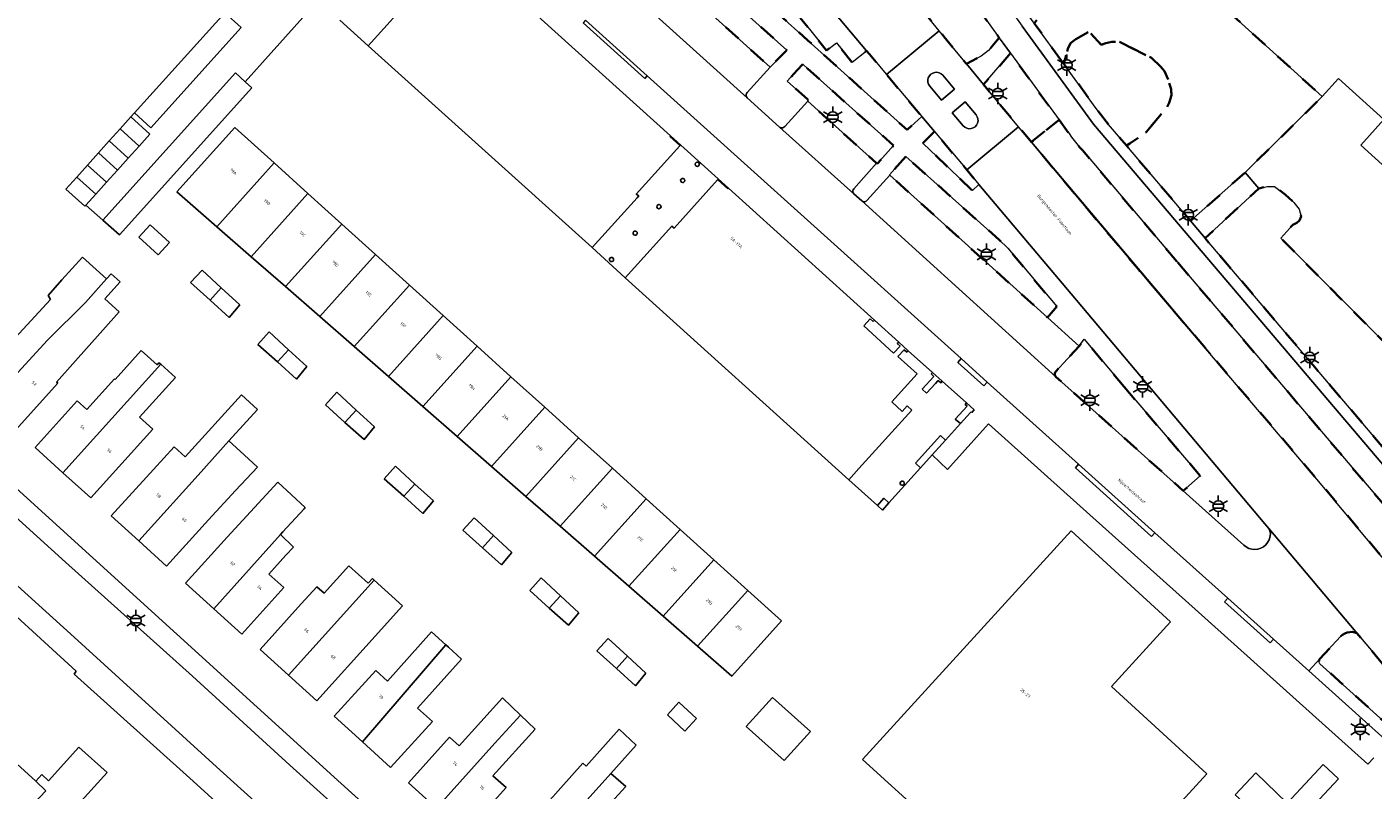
# Model space of a CAD drawing. Extents: x 105780 to 185197, y 477999 to 525027.
# Tile 418 of 562: x 107907 to 108067, y 479860 to 479951. Entities that reach past the tile are written whole.
import ezdxf
from ezdxf.enums import TextEntityAlignment as Align

# ---------------------------------------------------------------- set-up
doc = ezdxf.new("R2010")
doc.units = 0
doc.linetypes.add('XX-HIDDEN', pattern=[4, 2, -2])
for name, color, linetype, lineweight in [('B-GV-GR-MATERIAALGRENS-G', 252, 'XX-HIDDEN', 35), ('B-RO-IE-MEUBILAIR_WEGMEUBILAIR-S', 252, 'Continuous', 25), ('B-RO-IE-TERREINAFSCHEIDING_KUNSTMATIG_HEKWERK-G', 252, 'IE-TERREINAFSCHEIDING-KUNSTMATIG', 18), ('B-XX-KG-KADASTRAAL_BEBOUWING-G', 252, 'Continuous', 20), ('B1-WE-OG-BEBOUWING-T18', 7, 'Continuous', 18), ('B1-WE-OG-TERREIN_ERF-GV', 252, 'Continuous', 18), ('B1-WE-OG-TOPOGRAFIE-T18', 10, 'Continuous', 18), ('B1-WE-VH-VERHARDING_ASFALT-GV', 252, 'Continuous', 18), ('B1-WE-VH-VERHARDING_BETONSTRAATSTEEN-GV', 252, 'Continuous', 18), ('B1-WE-VH-VERHARDING_TEGEL-GV', 252, 'Continuous', 18)]:
    doc.layers.add(name, color=color, linetype=linetype, lineweight=lineweight)
doc.styles.add('NLCS-ISO', font='NLCS-ISO.ttf')
doc.styles.add('NLCS-ISO-M200-T18', font='NLCS-ISO.ttf', dxfattribs={"height": 0.36})
doc.linetypes.add('IE-TERREINAFSCHEIDING-KUNSTMATIG', pattern='A,4,[82,NLCS.SHX,S=0.75,R=90,X=0,Y=0],4,-2', length=10)

# ---------------------------------------------------------------- blocks, each defined once
blk = doc.blocks.new('B-SIE-WEG_LICHTMAST-SO')
at = {"ltscale": 0.1}
for p, q in [((-1.1, 0.63), (-2.19, 1.27)), ((0, 1.27), (0, 2.53)), ((1.1, 0.63), (2.19, 1.27)), ((-1.1, -0.63), (-2.19, -1.27)), ((0, -1.27), (0, -2.53)), ((1.1, -0.63), (2.19, -1.27))]:
    blk.add_line(p, q, dxfattribs=at)
at = {"flags": 128}
for points in [[(-1.16, 0.5), (1.16, 0.5)], [(-1.16, -0.5), (1.16, -0.5)]]:
    blk.add_lwpolyline(points, dxfattribs=at)
at = {"ltscale": 0.1}
blk.add_circle((0, 0), 1.27, dxfattribs=at)
at = {"style": 'NLCS-ISO'}
blk.add_attdef('TYPE', text='', height=1.8, dxfattribs=at).set_placement((0, 2.53), align=Align.BOTTOM_CENTER)

msp = doc.modelspace()

# ---------------------------------------------------------------- linework, layer by layer
at = {"layer": 'B-GV-GR-MATERIAALGRENS-G', "flags": 128}
msp.add_lwpolyline([(107922.274, 480006.732), (107925.013, 480009.763), (107942.258, 479994.164), (107947.576, 479989.368), (107949.145, 479987.948), (107963.852, 479974.655), (107971.386, 479967.875), (107972.956, 479966.48), (107995.512, 479946.111), (107997.257, 479947.901), (107997.485, 479948.149), (107992.732, 479952.395), (107960.568, 479981.41)], dxfattribs=at)
for points in [[(108038.085, 479963.361), (108033.679, 479958.864), (108029.605, 479954.387), (108026.822, 479951.329), (108030.33, 479946.496), (108030.617, 479947.595), (108030.79, 479948.286), (108031.135, 479948.977), (108031.74, 479949.451), (108033.324, 479950.343), (108034.769, 479948.772), (108035.303, 479948.978), (108036.034, 479949.136), (108036.893, 479949.126), (108040.743, 479947.209), (108041.85, 479946.151), (108042.249, 479945.633), (108042.685, 479944.666), (108043.038, 479943.529), (108043.114, 479942.807), (108042.817, 479941.892), (108042.481, 479941.249), (108040.076, 479938.411), (108038.146, 479937.086), (108037.758, 479936.819), (108043.592, 479929.962), (108045.352, 479927.893), (108051.835, 479933.65), (108060.967, 479942.641)], [(107998.524, 479955.041), (107996.083, 479958.133), (107992.949, 479955.637), (108000, 479949.28), (108011.752, 479938.697), (108013.502, 479940.257), (108009.322, 479945.236), (108007.282, 479947.666), (108006.949, 479948.063), (108005.229, 479946.694), (108003.374, 479949.015), (108002.201, 479948.081), (108000.345, 479950.402), (107999.093, 479951.969), (108000.256, 479952.895)], [(108020.262, 479952.949), (108018.911, 479954.833), (108018.404, 479955.54), (108018.225, 479955.792), (108013.972, 479952.35), (108015.56, 479950.419), (108016.124, 479949.732), (108018.783, 479946.497), (108020.552, 479947.421), (108021.388, 479948.089), (108022.666, 479949.597)], [(108042.685, 479944.666), (108042.249, 479945.633), (108041.85, 479946.151), (108040.743, 479947.209), (108036.893, 479949.126), (108036.034, 479949.136), (108035.303, 479948.978), (108034.769, 479948.772), (108033.324, 479950.343), (108031.74, 479949.451), (108031.135, 479948.977), (108030.79, 479948.286), (108030.617, 479947.595), (108030.33, 479946.496), (108031.658, 479944.667), (108034.152, 479941.231), (108035.635, 479939.314), (108037.758, 479936.819), (108038.146, 479937.086), (108040.076, 479938.411), (108042.481, 479941.249), (108042.817, 479941.892), (108043.114, 479942.807), (108043.038, 479943.529)], [(107999.381, 479946.454), (107998.727, 479945.75), (107997.545, 479944.477), (108000.061, 479942.213), (107999.971, 479942.092), (108008.142, 479934.728), (108008.201, 479934.673), (108010.153, 479936.828), (108000, 479945.901)], [(108023.993, 479947.769), (108020.809, 479944.047), (108024.973, 479939.064), (108026.492, 479937.246), (108029.77, 479939.87)], [(108014.996, 479938.485), (108013.615, 479937.118), (108019.502, 479931.5), (108020.276, 479932.224), (108018.819, 479933.952)], [(108043.739, 479923.099), (108042.181, 479924.93), (108032.535, 479936.265), (108032.187, 479936.635), (108031.855, 479937.02), (108031.539, 479937.417), (108031.239, 479937.827), (108030.956, 479938.249), (108029.77, 479939.87), (108026.492, 479937.246), (108032.582, 479929.957), (108039.053, 479922.311), (108040.625, 479920.453), (108060.338, 479897.309), (108076.748, 479877.693), (108078.888, 479875.134), (108085.161, 479867.815), (108088.404, 479870.609)], [(108011.597, 479935.538), (108009.649, 479933.374), (108009.699, 479933.317), (108028.384, 479916.464), (108029.489, 479917.758), (108023.676, 479924.673), (108022.656, 479925.657)], [(108077.399, 479904.38), (108076.595, 479905.189), (108056.056, 479925.855), (108057.463, 479927.444), (108057.944, 479927.694), (108058.262, 479927.963), (108058.45, 479928.432), (108058.232, 479929.305), (108057.585, 479930.093), (108056.584, 479931.031), (108055.309, 479931.962), (108054.854, 479931.989), (108054.449, 479931.999), (108053.434, 479931.726), (108047.08, 479925.862), (108091.647, 479873.479), (108094.536, 479876.028), (108095.675, 479877.034), (108103.192, 479883.991), (108102.296, 479884.839), (108098.713, 479881.565), (108097.275, 479883.292), (108100.702, 479886.699), (108098.834, 479888.731), (108095.148, 479885.334), (108090.502, 479890.618), (108094.059, 479893.825), (108093.508, 479894.411), (108089.724, 479891.217)], [(108037.499, 479908.23), (108032.747, 479913.883), (108032.132, 479913.083), (108029.383, 479910.067), (108029.312, 479909.949), (108029.277, 479909.816), (108029.281, 479909.679), (108029.323, 479909.548), (108029.4, 479909.434), (108033.017, 479906.201), (108044.473, 479895.944), (108046.51, 479897.69)], [(108065.05, 479879.08), (108064.541, 479879.208), (108064.231, 479879.197), (108063.927, 479879.136), (108063.637, 479879.026), (108063.368, 479878.871), (108063.129, 479878.675), (108060.669, 479876.018), (108060.609, 479875.905), (108060.58, 479875.781), (108060.585, 479875.653), (108060.623, 479875.531), (108060.692, 479875.422), (108077.239, 479860.565), (108078.775, 479862.145), (108078.827, 479862.214), (108078.865, 479862.292), (108078.886, 479862.376), (108078.89, 479862.462), (108078.877, 479862.548), (108071.922, 479870.919)]]:
    msp.add_lwpolyline(points, close=True, dxfattribs=at)
at = {"layer": 'B-RO-IE-TERREINAFSCHEIDING_KUNSTMATIG_HEKWERK-G', "flags": 128}
msp.add_lwpolyline([(108026.492, 479937.246), (108047.713, 479912.131)], dxfattribs=at)
at = {"layer": 'B-XX-KG-KADASTRAAL_BEBOUWING-G', "flags": 128}
for points in [[(108067.872, 479991.164), (108064.839, 479987.815), (108061.985, 479990.399), (108051.591, 479978.92), (108053.688, 479977.021), (108045.285, 479967.743), (108043.509, 479969.351), (108038.085, 479963.361), (108060.967, 479942.641), (108062.908, 479944.785), (108068.275, 479939.925), (108065.52, 479936.883), (108080.848, 479923.002)], [(107955.311, 479956.909), (107947.886, 479948.648), (107974.434, 479924.743), (107979.747, 479930.638), (107979.948, 479930.861), (107979.642, 479931.085), (107984.812, 479936.809), (107984.811, 479936.825), (107983.628, 479937.894), (107983.693, 479937.969), (107983.693, 479937.986), (107966.376, 479953.602)]]:
    msp.add_lwpolyline(points, dxfattribs=at)
for points in [[(107919.755, 479940.229), (107918.468, 479938.802), (107920.718, 479936.771), (107922.005, 479938.198)], [(107918.468, 479938.802), (107917.181, 479937.377), (107919.431, 479935.346), (107920.718, 479936.771)], [(107936.726, 479934.769), (107932.075, 479938.964), (107925.181, 479931.349), (107929.925, 479927.213)], [(107919.431, 479935.346), (107917.181, 479937.377), (107915.895, 479935.952), (107918.145, 479933.921)], [(107915.895, 479935.952), (107914.608, 479934.526), (107916.858, 479932.495), (107918.145, 479933.921)], [(107914.608, 479934.526), (107913.322, 479933.101), (107915.572, 479931.07), (107916.858, 479932.495)], [(107940.736, 479931.152), (107936.726, 479934.769), (107929.925, 479927.213), (107933.996, 479923.665)], [(107986.68, 479934.748), (107986.642, 479934.616), (107986.68, 479934.484), (107986.782, 479934.392), (107986.917, 479934.368), (107987.044, 479934.419), (107987.125, 479934.53), (107987.135, 479934.667), (107987.071, 479934.789), (107986.998, 479934.842), (107986.911, 479934.865), (107986.821, 479934.856), (107986.74, 479934.815)], [(107913.322, 479933.101), (107912.035, 479931.676), (107914.285, 479929.645), (107914.412, 479929.787), (107915.572, 479931.07)], [(107990.578, 479931.784), (107990.494, 479931.71), (107989.307, 479932.777), (107989.291, 479932.774), (107984.136, 479927.038), (107983.861, 479927.289), (107978.346, 479921.176), (108004.832, 479897.247), (108006.019, 479898.559), (108012.305, 479905.503), (108011.771, 479905.986), (108011.181, 479905.334), (108009.942, 479906.455), (108012.942, 479909.769), (108010.659, 479911.835), (108011.395, 479912.645), (108011.728, 479912.342), (108011.896, 479912.527), (108010.764, 479913.557), (108010.596, 479913.372), (108010.914, 479913.083), (108010.154, 479912.246), (108006.625, 479915.456), (108007.385, 479916.292), (108007.725, 479915.982), (108007.904, 479916.139)], [(107984.972, 479932.86), (107984.912, 479932.739), (107984.924, 479932.603), (107985.005, 479932.494), (107985.131, 479932.444), (107985.265, 479932.467), (107985.367, 479932.557), (107985.407, 479932.686), (107985.374, 479932.818), (107985.312, 479932.888), (107985.23, 479932.932), (107985.137, 479932.941), (107985.047, 479932.916)], [(107944.745, 479927.535), (107940.736, 479931.152), (107933.996, 479923.665), (107938.067, 479920.116)], [(107982.197, 479929.791), (107982.113, 479929.681), (107982.1, 479929.543), (107982.164, 479929.42), (107982.283, 479929.35), (107982.422, 479929.354), (107982.536, 479929.433), (107982.591, 479929.56), (107982.569, 479929.696), (107982.519, 479929.768), (107982.447, 479929.817), (107982.362, 479929.839), (107982.275, 479929.829)], [(107920.674, 479925.971), (107922.988, 479923.888), (107924.313, 479925.341), (107922.023, 479927.451)], [(107948.755, 479923.918), (107944.745, 479927.535), (107938.067, 479920.116), (107942.138, 479916.567)], [(107979.452, 479926.696), (107979.34, 479926.626), (107979.279, 479926.508), (107979.287, 479926.376), (107979.361, 479926.266), (107979.481, 479926.21), (107979.613, 479926.222), (107979.72, 479926.301), (107979.772, 479926.423), (107979.754, 479926.554), (107979.716, 479926.616), (107979.662, 479926.665), (107979.596, 479926.696), (107979.524, 479926.706)], [(107916.86, 479921.031), (107914.001, 479923.611), (107911.573, 479920.92), (107909.936, 479919.084), (107910.235, 479918.612), (107905.58, 479913.598), (107904.484, 479914.586), (107899.505, 479909.067), (107902.795, 479906.099), (107909.872, 479913.792), (107914.346, 479918.234)], [(107952.764, 479920.301), (107948.755, 479923.918), (107942.138, 479916.567), (107946.21, 479913.018)], [(107976.564, 479923.527), (107976.483, 479923.418), (107976.471, 479923.284), (107976.53, 479923.163), (107976.643, 479923.09), (107976.778, 479923.087), (107976.895, 479923.154), (107976.96, 479923.272), (107976.955, 479923.407), (107976.88, 479923.519), (107976.822, 479923.556), (107976.757, 479923.576), (107976.689, 479923.578), (107976.623, 479923.561)], [(107918.369, 479917.149), (107916.674, 479918.671), (107918.465, 479920.677), (107917.399, 479921.628), (107916.86, 479921.031), (107914.346, 479918.234), (107909.872, 479913.792), (107902.795, 479906.099), (107906.085, 479903.131), (107911.089, 479908.678), (107910.94, 479908.811)], [(107926.825, 479920.593), (107929.14, 479918.51), (107930.464, 479919.963), (107928.174, 479922.073)], [(107930.464, 479919.963), (107929.14, 479918.51), (107931.404, 479916.471), (107932.642, 479917.957)], [(107956.774, 479916.684), (107952.764, 479920.301), (107946.21, 479913.018), (107950.281, 479909.469)], [(107960.783, 479913.067), (107956.774, 479916.684), (107950.281, 479909.469), (107954.352, 479905.921)], [(107934.798, 479913.273), (107937.112, 479911.19), (107938.437, 479912.643), (107936.147, 479914.753)], [(107964.793, 479909.45), (107960.783, 479913.067), (107954.352, 479905.921), (107958.423, 479902.372)], [(107923.28, 479910.917), (107923.074, 479911.103), (107922.853, 479910.856), (107920.977, 479912.564), (107917.886, 479909.101), (107917.788, 479909.19), (107914.507, 479905.58), (107913.39, 479906.59), (107908.386, 479901.057), (107911.682, 479898.076)], [(107938.437, 479912.643), (107937.112, 479911.19), (107939.377, 479909.152), (107940.614, 479910.638)], [(107925.028, 479909.336), (107923.28, 479910.917), (107911.682, 479898.076), (107914.979, 479895.095), (107922.334, 479903.227), (107920.777, 479904.635)], [(108014.772, 479909.954), (108014.604, 479909.768), (108014.915, 479909.486), (108013.536, 479907.969), (108014.069, 479907.485), (108015.129, 479908.637), (108015.408, 479908.943), (108015.455, 479908.995), (108015.751, 479908.726), (108015.919, 479908.911)], [(107968.803, 479905.832), (107964.793, 479909.45), (107958.423, 479902.372), (107962.494, 479898.823)], [(107931.368, 479901.85), (107934.762, 479905.579), (107932.872, 479907.299), (107926.175, 479899.94), (107924.862, 479901.135), (107922.434, 479898.468), (107917.419, 479892.958), (107920.684, 479889.987), (107927.702, 479897.775)], [(107946.444, 479905.496), (107944.154, 479907.605), (107942.805, 479906.126), (107945.119, 479904.042)], [(107946.444, 479905.496), (107945.119, 479904.042), (107947.384, 479902.004), (107948.621, 479903.49)], [(107972.812, 479902.215), (107968.803, 479905.832), (107962.494, 479898.823), (107966.565, 479895.274)], [(108018.8, 479906.342), (108018.633, 479906.157), (108018.856, 479905.956), (108017.464, 479904.41), (108018.082, 479903.885), (108019.264, 479905.198), (108019.338, 479905.28), (108019.412, 479905.213), (108019.7, 479905.533)], [(107932.146, 479895.951), (107934.743, 479898.747), (107933.185, 479900.194), (107931.368, 479901.85), (107927.702, 479897.775), (107920.684, 479889.987), (107923.95, 479887.015), (107928.926, 479892.484)], [(107976.822, 479898.598), (107972.812, 479902.215), (107966.565, 479895.274), (107970.636, 479891.726)], [(108016.307, 479901.923), (108015.699, 479902.473), (108012.748, 479899.212), (108013.356, 479898.662), (108014.739, 479900.19)], [(107949.781, 479897.363), (107952.095, 479895.28), (107953.42, 479896.733), (107951.13, 479898.842)], [(107980.831, 479894.981), (107976.822, 479898.598), (107970.636, 479891.726), (107974.707, 479888.177)], [(107937.466, 479890.745), (107937.761, 479891.066), (107940.274, 479893.799), (107940.413, 479893.951), (107937.147, 479896.954), (107931.17, 479890.453), (107926.232, 479884.974), (107929.567, 479881.968)], [(108011.258, 479896.6), (108011.34, 479896.651), (108011.397, 479896.728), (108011.42, 479896.822), (108011.406, 479896.917), (108011.357, 479897), (108011.245, 479897.071), (108011.112, 479897.075), (108010.996, 479897.009), (108010.931, 479896.893), (108010.934, 479896.76), (108011.006, 479896.648), (108011.125, 479896.589)], [(107953.42, 479896.733), (107952.095, 479895.28), (107954.36, 479893.241), (107955.597, 479894.727)], [(107984.841, 479891.364), (107980.831, 479894.981), (107974.707, 479888.177), (107978.778, 479884.628)], [(108008.848, 479893.655), (108009.598, 479894.495), (108008.986, 479895.041), (108008.236, 479894.201)], [(107959.09, 479891.267), (107961.404, 479889.184), (107962.729, 479890.638), (107960.439, 479892.747)], [(107938.129, 479888.322), (107939.011, 479889.269), (107937.466, 479890.745), (107929.567, 479881.968), (107932.903, 479878.962), (107937.862, 479884.464), (107936.091, 479886.06)], [(107962.729, 479890.638), (107961.404, 479889.184), (107963.669, 479887.146), (107964.906, 479888.632)], [(107988.851, 479887.747), (107984.841, 479891.364), (107978.778, 479884.628), (107982.849, 479881.079)], [(108035.983, 479872.745), (108042.993, 479880.415), (108031.217, 479891.177), (108006.478, 479864.109), (108013.766, 479857.449), (108020.668, 479851.141), (108024.19, 479847.922), (108021.206, 479844.656), (108024.378, 479841.757), (108023.097, 479840.309), (108021.159, 479838.118), (108025.878, 479833.944), (108027.775, 479836.089), (108029.796, 479838.373), (108031.96, 479840.82), (108029.587, 479842.989), (108029.771, 479843.19), (108037.325, 479836.286), (108040.932, 479840.232), (108033.35, 479847.162), (108047.288, 479862.413)], [(107992.86, 479884.13), (107988.851, 479887.747), (107982.849, 479881.079), (107986.92, 479877.53)], [(107948.574, 479885.339), (107948.367, 479885.525), (107947.881, 479884.984), (107945.584, 479887.056), (107942.639, 479883.789), (107941.774, 479884.569), (107939.943, 479882.538), (107935.064, 479877.127), (107938.43, 479874.091)], [(107948.697, 479878.707), (107951.939, 479882.319), (107948.574, 479885.339), (107938.43, 479874.091), (107941.797, 479871.055)], [(107967.022, 479884.125), (107969.336, 479882.041), (107970.661, 479883.495), (107968.37, 479885.604)], [(107970.661, 479883.495), (107969.336, 479882.041), (107971.601, 479880.003), (107972.838, 479881.489)], [(107992.86, 479884.13), (107986.92, 479877.53), (107990.991, 479873.982), (107996.869, 479880.512)], [(107957.068, 479877.7), (107955.375, 479879.227), (107950.166, 479873.39), (107948.798, 479874.638), (107943.86, 479869.224), (107947.189, 479866.188)], [(107974.978, 479876.959), (107977.293, 479874.876), (107978.617, 479876.329), (107976.327, 479878.439)], [(107958.952, 479876.001), (107957.408, 479877.394), (107957.068, 479877.7), (107947.189, 479866.188), (107950.517, 479863.153), (107955.481, 479868.596), (107953.732, 479870.19)], [(107978.617, 479876.329), (107977.293, 479874.876), (107979.557, 479872.837), (107980.794, 479874.323)], [(107965.91, 479869.368), (107963.786, 479871.413), (107958.673, 479865.721), (107957.523, 479866.755), (107952.648, 479861.332), (107955.988, 479858.33), (107962.893, 479866.02)], [(107995.809, 479871.463), (107992.694, 479868.013), (107997.173, 479863.969), (108000.288, 479867.419)], [(107983.363, 479869.399), (107985.425, 479867.474), (107986.774, 479868.954), (107984.712, 479870.878)], [(107962.651, 479862.176), (107967.665, 479867.678), (107965.91, 479869.368), (107962.893, 479866.02), (107955.988, 479858.33), (107959.327, 479855.328), (107964.218, 479860.768)], [(107976.655, 479862.438), (107979.657, 479865.802), (107977.607, 479867.7), (107973.701, 479863.322), (107973.319, 479863.663), (107967.801, 479857.481), (107966.073, 479859.036), (107961.188, 479853.611), (107965.335, 479849.877)], [(107908.487, 479861.553), (107909.648, 479860.406), (107906.908, 479857.468), (107904.627, 479854.937), (107907.34, 479852.485), (107905.378, 479850.286), (107907.534, 479848.404), (107908.115, 479847.877), (107913.347, 479853.699), (107912.796, 479854.199), (107910.817, 479855.8), (107916.921, 479862.576), (107913.592, 479865.574), (107909.988, 479861.574), (107909.169, 479862.311)], [(107908.487, 479861.553), (107904.863, 479864.817), (107900.136, 479859.569), (107896.825, 479855.858), (107899.251, 479853.693), (107901.626, 479851.574), (107904.627, 479854.937), (107906.908, 479857.468), (107909.648, 479860.406)], [(108056.796, 479858.922), (108053.081, 479862.526), (108050.659, 479859.93), (108053.986, 479856.826), (108054.497, 479857.375), (108056.764, 479855.26), (108058.39, 479857.003), (108062.884, 479861.819), (108061.073, 479863.508)], [(107974.018, 479856.124), (107978.395, 479860.885), (107976.655, 479862.438), (107965.335, 479849.877), (107969.482, 479846.144), (107974.368, 479851.572), (107971.911, 479853.784)]]:
    msp.add_lwpolyline(points, close=True, dxfattribs=at)
at = {"layer": 'B1-WE-OG-TERREIN_ERF-GV', "flags": 128}
for points in [[(107861.965, 479964.911), (107848.032, 479948.875), (107879.016, 479920.679), (107895.731, 479905.662), (107944.677, 479861.268), (107971.382, 479837.166), (107988.09, 479821.949), (108000, 479811.215), (108017.15, 479795.677), (108022.436, 479790.949), (108052.126, 479823.845), (108054.206, 479826.15), (108054.474, 479825.918), (108063.172, 479835.653), (108078.376, 479852.853)], [(107944.517, 479951.682), (107947.886, 479948.648), (107955.311, 479956.909)], [(107942.169, 479954.315), (107933.3, 479944.388), (107934.073, 479943.681), (107918.376, 479926.258), (107916.426, 479928.001), (107914.412, 479929.787), (107914.285, 479929.645), (107912.035, 479931.676), (107913.322, 479933.101), (107914.608, 479934.526), (107915.895, 479935.952), (107917.181, 479937.377), (107918.468, 479938.802), (107919.755, 479940.229), (107920.155, 479940.706), (107930.866, 479952.569)], [(108067.089, 479864.284), (108066.379, 479863.533), (108045.919, 479881.891), (108032.288, 479894.123), (108021.418, 479903.857), (108016.541, 479898.47), (108014.739, 479900.19), (108013.356, 479898.662), (108009.598, 479894.495), (108008.848, 479893.655), (108008.236, 479894.201), (108004.832, 479897.247), (107978.346, 479921.176), (107974.434, 479924.743), (107947.886, 479948.648), (107944.517, 479951.682)], [(108000, 479765.672), (108014.733, 479782.049), (108007.143, 479789.055), (108000, 479795.545), (107991.822, 479802.975), (107976.891, 479816.375), (107943.123, 479846.971), (107927.132, 479861.523), (107913.003, 479874.207), (107913.273, 479874.548), (107901.497, 479885.303)], [(107904.863, 479864.817), (107908.487, 479861.553), (107909.169, 479862.311), (107909.988, 479861.574), (107913.592, 479865.574), (107916.921, 479862.576), (107910.817, 479855.8), (107912.796, 479854.199), (107913.347, 479853.699), (107915.289, 479851.936), (107921.12, 479858.357), (107926.508, 479853.464), (107920.49, 479846.837), (107920.228, 479846.546), (107919.968, 479846.78), (107919.166, 479845.882), (107916.268, 479848.467), (107916.152, 479848.34), (107914.829, 479846.832), (107912.864, 479848.526), (107910.395, 479845.807), (107908.115, 479847.877), (107907.534, 479848.404), (107905.378, 479850.286)]]:
    msp.add_lwpolyline(points, dxfattribs=at)
for points in [[(107960.783, 479913.067), (107964.793, 479909.45), (107968.803, 479905.832), (107972.812, 479902.215), (107976.822, 479898.598), (107980.831, 479894.981), (107984.841, 479891.364), (107988.851, 479887.747), (107992.86, 479884.13), (107996.869, 479880.512), (107990.991, 479873.982), (107986.92, 479877.53), (107982.849, 479881.079), (107978.778, 479884.628), (107974.707, 479888.177), (107970.636, 479891.726), (107966.565, 479895.274), (107962.494, 479898.823), (107958.423, 479902.372), (107954.352, 479905.921), (107950.281, 479909.469), (107946.21, 479913.018), (107942.138, 479916.567), (107938.067, 479920.116), (107933.996, 479923.665), (107929.925, 479927.213), (107925.181, 479931.349), (107932.075, 479938.964), (107936.726, 479934.769), (107940.736, 479931.152), (107944.745, 479927.535), (107948.755, 479923.918), (107952.764, 479920.301), (107956.774, 479916.684)], [(107983.861, 479927.289), (107984.136, 479927.038), (107989.291, 479932.774), (107989.307, 479932.777), (107990.494, 479931.71), (107990.578, 479931.784), (107983.693, 479937.986), (107983.693, 479937.969), (107983.628, 479937.894), (107984.811, 479936.825), (107984.812, 479936.809), (107979.642, 479931.085), (107979.948, 479930.861), (107979.747, 479930.638), (107974.434, 479924.743), (107978.346, 479921.176)], [(107986.68, 479934.748), (107986.74, 479934.815), (107986.821, 479934.856), (107986.911, 479934.865), (107986.998, 479934.842), (107987.071, 479934.789), (107987.135, 479934.667), (107987.125, 479934.53), (107987.044, 479934.419), (107986.917, 479934.368), (107986.782, 479934.392), (107986.68, 479934.484), (107986.642, 479934.616)], [(107984.972, 479932.86), (107985.047, 479932.916), (107985.137, 479932.941), (107985.23, 479932.932), (107985.312, 479932.888), (107985.374, 479932.818), (107985.407, 479932.686), (107985.367, 479932.557), (107985.265, 479932.467), (107985.131, 479932.444), (107985.005, 479932.494), (107984.924, 479932.603), (107984.912, 479932.739)], [(107982.197, 479929.791), (107982.275, 479929.829), (107982.362, 479929.839), (107982.447, 479929.817), (107982.519, 479929.768), (107982.569, 479929.696), (107982.591, 479929.56), (107982.536, 479929.433), (107982.422, 479929.354), (107982.283, 479929.35), (107982.164, 479929.42), (107982.1, 479929.543), (107982.113, 479929.681)], [(107924.313, 479925.341), (107922.988, 479923.888), (107920.674, 479925.971), (107922.023, 479927.451)], [(107979.452, 479926.696), (107979.524, 479926.706), (107979.596, 479926.696), (107979.662, 479926.665), (107979.716, 479926.616), (107979.754, 479926.554), (107979.772, 479926.423), (107979.72, 479926.301), (107979.613, 479926.222), (107979.481, 479926.21), (107979.361, 479926.266), (107979.287, 479926.376), (107979.279, 479926.508), (107979.34, 479926.626)], [(107910.94, 479908.811), (107911.089, 479908.678), (107906.085, 479903.131), (107902.795, 479906.099), (107899.505, 479909.067), (107904.484, 479914.586), (107905.58, 479913.598), (107910.235, 479918.612), (107909.936, 479919.084), (107911.573, 479920.92), (107914.001, 479923.611), (107916.86, 479921.031), (107917.399, 479921.628), (107918.465, 479920.677), (107916.674, 479918.671), (107918.369, 479917.149)], [(107976.564, 479923.527), (107976.623, 479923.561), (107976.689, 479923.578), (107976.757, 479923.576), (107976.822, 479923.556), (107976.88, 479923.519), (107976.955, 479923.407), (107976.96, 479923.272), (107976.895, 479923.154), (107976.778, 479923.087), (107976.643, 479923.09), (107976.53, 479923.163), (107976.471, 479923.284), (107976.483, 479923.418)], [(107931.404, 479916.471), (107929.14, 479918.51), (107926.825, 479920.593), (107928.174, 479922.073), (107930.464, 479919.963), (107932.642, 479917.957)], [(108010.914, 479913.083), (108010.596, 479913.372), (108010.764, 479913.557), (108007.904, 479916.139), (108007.725, 479915.982), (108007.385, 479916.292), (108006.625, 479915.456), (108010.154, 479912.246)], [(107938.437, 479912.643), (107940.614, 479910.638), (107939.377, 479909.152), (107937.112, 479911.19), (107934.798, 479913.273), (107936.147, 479914.753)], [(107922.334, 479903.227), (107914.979, 479895.095), (107911.682, 479898.076), (107908.386, 479901.057), (107913.39, 479906.59), (107914.507, 479905.58), (107917.788, 479909.19), (107917.886, 479909.101), (107920.977, 479912.564), (107922.853, 479910.856), (107923.074, 479911.103), (107923.28, 479910.917), (107925.028, 479909.336), (107920.777, 479904.635)], [(108016.307, 479901.923), (108018.082, 479903.885), (108017.464, 479904.41), (108018.856, 479905.956), (108018.633, 479906.157), (108018.8, 479906.342), (108015.919, 479908.911), (108015.751, 479908.726), (108015.455, 479908.995), (108015.408, 479908.943), (108015.129, 479908.637), (108014.069, 479907.485), (108013.536, 479907.969), (108014.915, 479909.486), (108014.604, 479909.768), (108014.772, 479909.954), (108011.896, 479912.527), (108011.728, 479912.342), (108011.395, 479912.645), (108010.659, 479911.835), (108012.942, 479909.769), (108009.942, 479906.455), (108011.181, 479905.334), (108011.771, 479905.986), (108012.305, 479905.503), (108006.019, 479898.559), (108004.832, 479897.247), (108008.236, 479894.201), (108008.986, 479895.041), (108009.598, 479894.495), (108013.356, 479898.662), (108012.748, 479899.212), (108015.699, 479902.473)], [(107923.95, 479887.015), (107920.684, 479889.987), (107917.419, 479892.958), (107922.434, 479898.468), (107924.862, 479901.135), (107926.175, 479899.94), (107932.872, 479907.299), (107934.762, 479905.579), (107931.368, 479901.85), (107933.185, 479900.194), (107934.743, 479898.747), (107932.146, 479895.951), (107928.926, 479892.484)], [(107946.444, 479905.496), (107948.621, 479903.49), (107947.384, 479902.004), (107945.119, 479904.042), (107942.805, 479906.126), (107944.154, 479907.605)], [(107953.42, 479896.733), (107955.597, 479894.727), (107954.36, 479893.241), (107952.095, 479895.28), (107949.781, 479897.363), (107951.13, 479898.842)], [(107940.413, 479893.951), (107940.274, 479893.799), (107937.761, 479891.066), (107937.466, 479890.745), (107939.011, 479889.269), (107938.129, 479888.322), (107936.091, 479886.06), (107937.862, 479884.464), (107932.903, 479878.962), (107929.567, 479881.968), (107926.232, 479884.974), (107931.17, 479890.453), (107937.147, 479896.954)], [(108011.258, 479896.6), (108011.125, 479896.589), (108011.006, 479896.648), (108010.934, 479896.76), (108010.931, 479896.893), (108010.996, 479897.009), (108011.112, 479897.075), (108011.245, 479897.071), (108011.357, 479897), (108011.406, 479896.917), (108011.42, 479896.822), (108011.397, 479896.728), (108011.34, 479896.651)], [(107962.729, 479890.638), (107964.906, 479888.632), (107963.669, 479887.146), (107961.404, 479889.184), (107959.09, 479891.267), (107960.439, 479892.747)], [(108031.217, 479891.177), (108042.993, 479880.415), (108035.983, 479872.745), (108047.288, 479862.413), (108033.35, 479847.162), (108040.932, 479840.232), (108037.325, 479836.286), (108029.771, 479843.19), (108029.587, 479842.989), (108031.96, 479840.82), (108029.796, 479838.373), (108027.775, 479836.089), (108025.878, 479833.944), (108021.159, 479838.118), (108023.097, 479840.309), (108024.378, 479841.757), (108021.206, 479844.656), (108024.19, 479847.922), (108020.668, 479851.141), (108013.766, 479857.449), (108006.478, 479864.109)], [(107951.939, 479882.319), (107948.697, 479878.707), (107941.797, 479871.055), (107938.43, 479874.091), (107935.064, 479877.127), (107939.943, 479882.538), (107941.774, 479884.569), (107942.639, 479883.789), (107945.584, 479887.056), (107947.881, 479884.984), (107948.367, 479885.525), (107948.574, 479885.339)], [(107968.37, 479885.604), (107970.661, 479883.495), (107972.838, 479881.489), (107971.601, 479880.003), (107969.336, 479882.041), (107967.022, 479884.125)], [(107957.068, 479877.7), (107957.408, 479877.394), (107958.952, 479876.001), (107953.732, 479870.19), (107955.481, 479868.596), (107950.517, 479863.153), (107947.189, 479866.188), (107943.86, 479869.224), (107948.798, 479874.638), (107950.166, 479873.39), (107955.375, 479879.227)], [(107980.794, 479874.323), (107979.557, 479872.837), (107977.293, 479874.876), (107974.978, 479876.959), (107976.327, 479878.439), (107978.617, 479876.329)], [(107965.91, 479869.368), (107967.665, 479867.678), (107962.651, 479862.176), (107964.218, 479860.768), (107959.327, 479855.328), (107955.988, 479858.33), (107952.648, 479861.332), (107957.523, 479866.755), (107958.673, 479865.721), (107963.786, 479871.413)], [(108000.288, 479867.419), (107997.173, 479863.969), (107992.694, 479868.013), (107995.809, 479871.463)], [(107986.774, 479868.954), (107985.425, 479867.474), (107983.363, 479869.399), (107984.712, 479870.878)], [(107966.073, 479859.036), (107967.801, 479857.481), (107973.319, 479863.663), (107973.701, 479863.322), (107977.607, 479867.7), (107979.657, 479865.802), (107976.655, 479862.438), (107978.395, 479860.885), (107974.018, 479856.124), (107971.911, 479853.784), (107974.368, 479851.572), (107969.482, 479846.144), (107965.335, 479849.877), (107961.188, 479853.611)], [(108061.073, 479863.508), (108062.884, 479861.819), (108058.39, 479857.003), (108056.764, 479855.26), (108054.497, 479857.375), (108053.986, 479856.826), (108050.659, 479859.93), (108053.081, 479862.526), (108056.796, 479858.922)]]:
    msp.add_lwpolyline(points, close=True, dxfattribs=at)
at = {"layer": 'B1-WE-VH-VERHARDING_ASFALT-GV', "flags": 128}
for points in [[(108000, 479956.339), (108006.949, 479948.063), (108007.282, 479947.666), (108009.322, 479945.236), (108015.56, 479950.419), (108013.972, 479952.35)], [(108076.748, 479877.693), (108060.338, 479897.309), (108040.625, 479920.453), (108039.053, 479922.311), (108032.582, 479929.957), (108026.492, 479937.246), (108024.973, 479939.064), (108018.819, 479933.952), (108020.276, 479932.224), (108031.187, 479919.276), (108054.16, 479892.014), (108054.63, 479891.456), (108064.927, 479879.226), (108065.05, 479879.08), (108071.922, 479870.919)]]:
    msp.add_lwpolyline(points, dxfattribs=at)
at = {"layer": 'B1-WE-VH-VERHARDING_BETONSTRAATSTEEN-GV', "flags": 128}
for points in [[(107972.956, 479966.48), (107970.246, 479963.46), (107970.139, 479963.373), (107970.011, 479963.322), (107969.873, 479963.31), (107969.738, 479963.34), (107969.619, 479963.409), (107992.807, 479942.487), (107992.72, 479942.599), (107992.673, 479942.733), (107992.671, 479942.875), (107992.715, 479943.01), (107992.798, 479943.124), (107995.512, 479946.111)], [(107930.866, 479952.569), (107920.155, 479940.706), (107922.099, 479938.939), (107932.819, 479950.808)], [(108020.809, 479944.047), (108018.783, 479946.497), (108016.124, 479949.732), (108015.56, 479950.419), (108009.322, 479945.236), (108013.502, 479940.257), (108014.996, 479938.485), (108018.819, 479933.952), (108024.973, 479939.064)], [(107933.3, 479944.388), (107932.132, 479945.433), (107916.426, 479928.001), (107918.376, 479926.258), (107934.073, 479943.681)], [(108015.834, 479942.223), (108014.447, 479943.868), (108014.306, 479944.088), (108014.227, 479944.337), (108014.215, 479944.597), (108014.271, 479944.852), (108014.391, 479945.084), (108014.567, 479945.277), (108014.787, 479945.418), (108015.035, 479945.497), (108015.296, 479945.509), (108015.551, 479945.453), (108015.783, 479945.334), (108015.976, 479945.158), (108017.363, 479943.512)], [(107996.645, 479939.009), (108005.447, 479931.1), (108005.374, 479931.211), (108005.334, 479931.338), (108005.331, 479931.471), (108005.364, 479931.6), (108005.432, 479931.714), (108008.142, 479934.728), (107999.971, 479942.092), (107997.242, 479939.081), (107997.142, 479938.996), (107997.022, 479938.943), (107996.892, 479938.928), (107996.763, 479938.95)], [(108019.927, 479940.471), (108020.068, 479940.251), (108020.147, 479940.002), (108020.159, 479939.742), (108020.103, 479939.487), (108019.983, 479939.255), (108019.807, 479939.062), (108019.587, 479938.921), (108019.338, 479938.842), (108019.078, 479938.83), (108018.823, 479938.886), (108018.591, 479939.006), (108018.398, 479939.182), (108017.109, 479940.711), (108018.638, 479942)], [(107927.041, 479873.983), (107912.011, 479887.463), (107870.318, 479925.247), (107854.634, 479939.38), (107853.931, 479940.012), (107849.987, 479935.657), (107850.687, 479935.021), (107881.079, 479907.405), (107896.245, 479893.769), (107912.584, 479878.985), (107930.343, 479862.83), (107946.183, 479848.525), (107964.157, 479832.11), (107980.589, 479817.276), (108000, 479799.624), (108015.205, 479785.807), (108016.998, 479788.007), (108018.95, 479790.402), (108016.118, 479793.095), (108000, 479807.721), (107974.383, 479830.986), (107957.386, 479846.495), (107938.583, 479863.444)], [(108009.699, 479933.317), (108006.984, 479930.311), (108006.884, 479930.225), (108006.763, 479930.175), (108006.632, 479930.165), (108006.505, 479930.196), (108006.393, 479930.266), (108029.4, 479909.434), (108029.323, 479909.548), (108029.281, 479909.679), (108029.277, 479909.816), (108029.312, 479909.949), (108029.383, 479910.067), (108032.132, 479913.083), (108028.384, 479916.464)], [(108018.162, 479911.588), (108017.778, 479911.143), (108020.833, 479908.381), (108021.229, 479908.816)], [(108032.088, 479899.085), (108031.697, 479898.641), (108040.729, 479890.524), (108041.133, 479890.956)], [(108049.764, 479883.21), (108049.388, 479882.771), (108054.788, 479877.919), (108055.191, 479878.356)]]:
    msp.add_lwpolyline(points, close=True, dxfattribs=at)
for points in [[(107973.637, 479951.7), (107980.951, 479945.107), (108018.162, 479911.588), (108021.229, 479908.816), (108032.088, 479899.085), (108041.133, 479890.956), (108049.764, 479883.21), (108055.191, 479878.356), (108059.357, 479874.614), (108060.669, 479876.018), (108063.129, 479878.675), (108063.368, 479878.871), (108063.637, 479879.026), (108063.927, 479879.136), (108064.231, 479879.197), (108064.541, 479879.208), (108065.05, 479879.08), (108064.927, 479879.226), (108054.63, 479891.456), (108054.826, 479890.922), (108054.79, 479890.546), (108054.667, 479890.134), (108054.488, 479889.796), (108054.259, 479889.522), (108053.983, 479889.297), (108053.668, 479889.128), (108053.327, 479889.023), (108052.972, 479888.985), (108052.617, 479889.015), (108052.274, 479889.113), (108051.955, 479889.274), (108051.673, 479889.493), (108044.473, 479895.944), (108033.017, 479906.201), (108029.4, 479909.434), (108006.393, 479930.266), (108005.447, 479931.1), (107996.645, 479939.009), (107992.807, 479942.487), (107969.619, 479963.409)], [(107930.866, 479952.569), (107932.819, 479950.808), (107922.099, 479938.939), (107920.155, 479940.706), (107919.755, 479940.229), (107922.005, 479938.198), (107920.718, 479936.771), (107919.431, 479935.346), (107918.145, 479933.921), (107916.858, 479932.495), (107915.572, 479931.07), (107914.412, 479929.787), (107916.426, 479928.001), (107932.132, 479945.433), (107933.3, 479944.388), (107942.169, 479954.315)]]:
    msp.add_lwpolyline(points, dxfattribs=at)
at = {"layer": 'B1-WE-VH-VERHARDING_TEGEL-GV', "flags": 128}
for points in [[(108091.647, 479873.479), (108047.08, 479925.862), (108045.352, 479927.893), (108043.592, 479929.962), (108037.758, 479936.819), (108035.635, 479939.314), (108034.152, 479941.231), (108031.658, 479944.667), (108030.33, 479946.496), (108026.822, 479951.329), (108025.368, 479953.332), (108022.673, 479957.046), (108004.912, 479981.977), (108004.241, 479981.218), (108004.2, 479981.172), (108004.396, 479980.918), (108021.497, 479956.45), (108025.402, 479950.962), (108033.852, 479939.37), (108093.893, 479868.766)], [(107992.732, 479952.395), (107997.485, 479948.149), (107997.257, 479947.901), (107995.512, 479946.111), (107992.798, 479943.124), (107992.715, 479943.01), (107992.671, 479942.875), (107992.673, 479942.733), (107992.72, 479942.599), (107992.807, 479942.487), (107996.645, 479939.009), (107996.763, 479938.95), (107996.892, 479938.928), (107997.022, 479938.943), (107997.142, 479938.996), (107997.242, 479939.081), (107999.971, 479942.092), (108000.061, 479942.213), (107997.545, 479944.477), (107998.727, 479945.75), (107999.381, 479946.454), (108000, 479945.901), (108010.153, 479936.828), (108008.201, 479934.673), (108008.142, 479934.728), (108005.432, 479931.714), (108005.364, 479931.6), (108005.331, 479931.471), (108005.334, 479931.338), (108005.374, 479931.211), (108005.447, 479931.1), (108006.393, 479930.266), (108006.505, 479930.196), (108006.632, 479930.165), (108006.763, 479930.175), (108006.884, 479930.225), (108006.984, 479930.311), (108009.699, 479933.317), (108009.649, 479933.374), (108011.597, 479935.538), (108022.656, 479925.657), (108023.676, 479924.673), (108029.489, 479917.758), (108028.384, 479916.464), (108032.132, 479913.083), (108032.747, 479913.883), (108037.499, 479908.23), (108046.51, 479897.69), (108044.473, 479895.944), (108051.673, 479889.493), (108051.955, 479889.274), (108052.274, 479889.113), (108052.617, 479889.015), (108052.972, 479888.985), (108053.327, 479889.023), (108053.668, 479889.128), (108053.983, 479889.297), (108054.259, 479889.522), (108054.488, 479889.796), (108054.667, 479890.134), (108054.79, 479890.546), (108054.826, 479890.922), (108054.63, 479891.456), (108054.16, 479892.014), (108031.187, 479919.276), (108020.276, 479932.224), (108019.502, 479931.5), (108013.615, 479937.118), (108014.996, 479938.485), (108013.502, 479940.257), (108011.752, 479938.697), (108000, 479949.28), (107992.949, 479955.637)], [(107966.376, 479953.602), (107983.693, 479937.986), (107990.578, 479931.784), (108007.904, 479916.139), (108010.764, 479913.557), (108011.896, 479912.527), (108014.772, 479909.954), (108015.919, 479908.911), (108018.8, 479906.342), (108019.7, 479905.533), (108019.412, 479905.213), (108019.338, 479905.28), (108019.264, 479905.198), (108018.082, 479903.885), (108016.307, 479901.923), (108014.739, 479900.19), (108016.541, 479898.47), (108021.418, 479903.857), (108032.288, 479894.123), (108045.919, 479881.891), (108066.379, 479863.533), (108067.089, 479864.284)], [(108020.262, 479952.949), (108022.666, 479949.597), (108023.128, 479948.952), (108023.993, 479947.769), (108029.77, 479939.87), (108030.956, 479938.249), (108031.239, 479937.827), (108031.539, 479937.417), (108031.855, 479937.02), (108032.187, 479936.635), (108032.535, 479936.265), (108042.181, 479924.93), (108043.739, 479923.099), (108088.404, 479870.609)], [(108074.749, 479860.8), (108059.357, 479874.614), (108055.191, 479878.356), (108054.788, 479877.919), (108049.388, 479882.771), (108049.764, 479883.21), (108041.133, 479890.956), (108040.729, 479890.524), (108031.697, 479898.641), (108032.088, 479899.085), (108021.229, 479908.816), (108020.833, 479908.381), (108017.778, 479911.143), (108018.162, 479911.588), (107980.951, 479945.107), (107980.655, 479944.777), (107973.344, 479951.388)], [(108093.893, 479868.766), (108033.852, 479939.37), (108025.402, 479950.962)], [(107870.318, 479925.247), (107912.011, 479887.463), (107927.041, 479873.983), (107938.583, 479863.444), (107957.386, 479846.495), (107974.383, 479830.986), (108000, 479807.721), (108016.118, 479793.095), (108018.95, 479790.402), (108016.998, 479788.007), (108020.47, 479785.144), (108022.221, 479787.292), (108024.172, 479789.396), (108022.436, 479790.949), (108017.15, 479795.677), (108000, 479811.215), (107988.09, 479821.949), (107971.382, 479837.166), (107944.677, 479861.268), (107895.731, 479905.662)], [(107901.497, 479885.303), (107913.273, 479874.548), (107913.003, 479874.207), (107927.132, 479861.523), (107943.123, 479846.971), (107976.891, 479816.375), (107991.822, 479802.975), (108000, 479795.545), (108007.143, 479789.055), (108014.733, 479782.049), (108016.448, 479780.466), (108018.542, 479782.779), (108020.47, 479785.144), (108016.998, 479788.007), (108015.205, 479785.807), (108000, 479799.624), (107980.589, 479817.276), (107964.157, 479832.11), (107946.183, 479848.525), (107930.343, 479862.83), (107912.584, 479878.985), (107896.245, 479893.769)]]:
    msp.add_lwpolyline(points, dxfattribs=at)
for points in [[(108000, 479956.339), (107992.241, 479965.591), (107988.977, 479963.033), (107987.097, 479960.911), (107990.185, 479958.128), (107992.013, 479960.116), (107993.571, 479961.315), (107996.083, 479958.133), (107998.524, 479955.041), (108000.256, 479952.895), (107999.093, 479951.969), (108000.345, 479950.402), (108002.201, 479948.081), (108003.374, 479949.015), (108005.229, 479946.694), (108006.949, 479948.063)], [(107973.637, 479951.7), (107973.344, 479951.388), (107980.655, 479944.777), (107980.951, 479945.107)], [(108023.993, 479947.769), (108023.128, 479948.952), (108022.666, 479949.597), (108021.388, 479948.089), (108020.552, 479947.421), (108018.783, 479946.497), (108020.809, 479944.047)], [(108015.834, 479942.223), (108017.363, 479943.512), (108015.976, 479945.158), (108015.783, 479945.334), (108015.551, 479945.453), (108015.296, 479945.509), (108015.035, 479945.497), (108014.787, 479945.418), (108014.567, 479945.277), (108014.391, 479945.084), (108014.271, 479944.852), (108014.215, 479944.597), (108014.227, 479944.337), (108014.306, 479944.088), (108014.447, 479943.868)], [(108065.52, 479936.883), (108068.275, 479939.925), (108062.908, 479944.785), (108060.967, 479942.641), (108051.835, 479933.65), (108053.434, 479931.726), (108054.449, 479931.999), (108054.854, 479931.989), (108055.309, 479931.962), (108056.584, 479931.031), (108057.585, 479930.093), (108058.232, 479929.305), (108058.45, 479928.432), (108058.262, 479927.963), (108057.944, 479927.694), (108057.463, 479927.444), (108056.056, 479925.855), (108076.595, 479905.189), (108080.228, 479909.376), (108074.916, 479914.685), (108082.076, 479922.096), (108080.965, 479923.131), (108080.848, 479923.002)], [(108018.398, 479939.182), (108018.591, 479939.006), (108018.823, 479938.886), (108019.078, 479938.83), (108019.338, 479938.842), (108019.587, 479938.921), (108019.807, 479939.062), (108019.983, 479939.255), (108020.103, 479939.487), (108020.159, 479939.742), (108020.147, 479940.002), (108020.068, 479940.251), (108019.927, 479940.471), (108018.638, 479942), (108017.109, 479940.711)], [(108053.434, 479931.726), (108051.835, 479933.65), (108045.352, 479927.893), (108047.08, 479925.862)], [(108060.692, 479875.422), (108060.623, 479875.531), (108060.585, 479875.653), (108060.58, 479875.781), (108060.609, 479875.905), (108060.669, 479876.018), (108059.357, 479874.614), (108074.749, 479860.8), (108079.957, 479856.046), (108080.065, 479855.884), (108080.166, 479855.716), (108080.259, 479855.545), (108080.343, 479855.369), (108080.419, 479855.189), (108082.329, 479853.5), (108084.052, 479854.931), (108083.755, 479855.228), (108083.634, 479855.195), (108083.39, 479855.179), (108083.196, 479855.228), (108083.05, 479855.285), (108079.389, 479858.624), (108079.324, 479858.682), (108077.239, 479860.565)]]:
    msp.add_lwpolyline(points, close=True, dxfattribs=at)

# ---------------------------------------------------------------- block references
at = {"layer": 'B-RO-IE-MEUBILAIR_WEGMEUBILAIR-S', "xscale": 0.5, "yscale": 0.5, "zscale": 0.5}
for p in [(108030.677, 479946.367), (108022.505, 479942.984), (108002.949, 479940.2), (108045.082, 479928.639), (108021.17, 479923.946), (108059.477, 479911.721), (108039.657, 479908.252), (108033.424, 479906.655), (108048.645, 479894.114), (107920.34, 479880.557), (108065.464, 479867.675)]:
    msp.add_blockref('B-SIE-WEG_LICHTMAST-SO', p, dxfattribs=at)

# ---------------------------------------------------------------- texts
at = {"layer": 'B1-WE-OG-BEBOUWING-T18', "style": 'NLCS-ISO-M200-T18'}
for s, rotation, p in [('19A', 317.9, (107931.906, 479933.73)), ('19B', 317.9, (107935.9, 479930.127)), ('19C', 317.9, (107940.092, 479926.346)), ('5A-17A', 317.6, (107991.517, 479925.349)), ('19D', 317.9, (107943.987, 479922.831)), ('19E', 317.9, (107947.922, 479919.282)), ('19F', 317.9, (107952.036, 479915.571)), ('19G', 317.9, (107956.198, 479911.816)), ('52', 317.9, (107908.281, 479908.652)), ('19H', 317.9, (107960.165, 479908.238)), ('21A', 317.9, (107964.168, 479904.627)), ('54', 317.9, (107914.021, 479903.457)), ('56', 317.9, (107917.196, 479900.672)), ('21B', 317.9, (107968.172, 479901.014)), ('21C', 317.9, (107972.167, 479897.41)), ('58', 317.7, (107923.045, 479895.344)), ('21D', 317.9, (107975.85, 479894.088)), ('60', 317.7, (107926.079, 479892.506)), ('21E', 317.9, (107980.12, 479890.236)), ('62', 318, (107931.824, 479887.307)), ('21F', 317.9, (107984.137, 479886.612)), ('64', 318, (107935.031, 479884.457)), ('21G', 317, (107988.299, 479882.791)), ('66', 317.9, (107940.586, 479879.401)), ('21H', 317.9, (107991.791, 479879.706)), ('68', 317.9, (107943.727, 479876.235)), ('70', 317.7, (107949.394, 479871.522)), ('25-27', 318, (108025.774, 479871.953)), ('74', 318.1, (107958.183, 479863.608)), ('76', 318.1, (107961.361, 479860.781))]:
    msp.add_text(s, height=0.36, rotation=rotation, dxfattribs=at).set_placement(p, align=Align.MIDDLE)
at = {"layer": 'B1-WE-OG-TOPOGRAFIE-T18', "style": 'NLCS-ISO-M200-T18'}
for s, rotation, p in [('Burgemeester Pabstlaan', 310, (108029.204, 479928.622)), ('Nijverheidsstraat', 318.3, (108038.364, 479895.861))]:
    msp.add_text(s, height=0.36, rotation=rotation, dxfattribs=at).set_placement(p, align=Align.MIDDLE)

doc.saveas('drawing.dxf')
